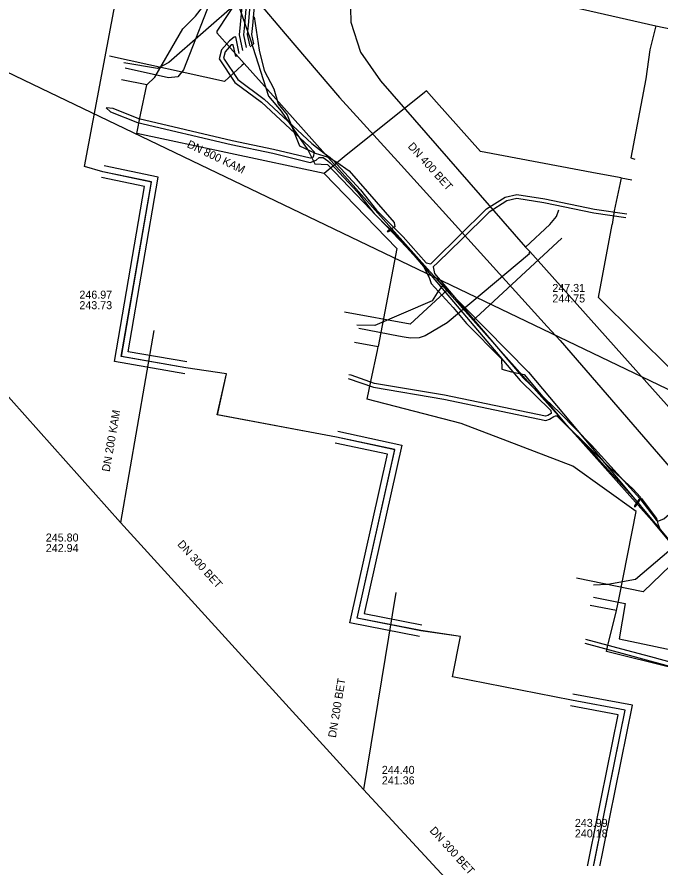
# Model space of a CAD drawing. Extents: x -598233 to -596890, y -1157848 to -1156431.
# Drawn here: x -597184.3 to -597120, y -1157619.6 to -1157535.5 of the extents above; entities that cross this region are included whole.
import ezdxf

# ---------------------------------------------------------------- set-up
doc = ezdxf.new("R2010")
doc.units = 0
for name, color, linetype in [('Vrstva 12', 7, 'Continuous'), ('Vrstva 13', 7, 'Continuous'), ('Vrstva 19', 7, 'Continuous'), ('Vrstva 37', 7, 'Continuous'), ('Vrstva 38', 7, 'Continuous'), ('Vrstva 42', 7, 'Continuous'), ('Vrstva 5', 7, 'Continuous'), ('Vrstva 55', 7, 'Continuous'), ('Vrstva 58', 7, 'Continuous'), ('Vrstva 8', 7, 'Continuous'), ('Vrstva 9', 7, 'Continuous')]:
    doc.layers.add(name, color=color, linetype=linetype)

msp = doc.modelspace()

# ---------------------------------------------------------------- linework, layer by layer
at = {"layer": 'Vrstva 12'}
for points in [[(-597167.72, -1157536.67), (-597166.44, -1157535.4), (-597160.63, -1157527.93), (-597160.06, -1157524.98), (-597152.69, -1157513.78), (-597148.22, -1157507), (-597147.65, -1157504.05), (-597147.55, -1157503.56)], [(-597170.51, -1157541.5), (-597167.72, -1157536.67)], [(-597171.3, -1157542.27), (-597170.51, -1157541.5)], [(-597171.3, -1157542.27), (-597173.85, -1157541.76)], [(-597153.56, -1157551.13), (-597172.31, -1157547.13), (-597171.93, -1157545.27), (-597171.3, -1157542.27)], [(-597126.27, -1157551.12), (-597137.93, -1157548.92), (-597142.33, -1157543.99), (-597143.33, -1157542.87), (-597143.56, -1157543.06), (-597151.38, -1157549.3), (-597153.56, -1157551.13)], [(-597153.56, -1157551.13), (-597146.3, -1157558.61), (-597148.17, -1157568.43)], [(-597123.89, -1157551.57), (-597126.27, -1157551.12)], [(-597123.89, -1157551.57), (-597123.968, -1157552.066), (-597124.567, -1157554.869), (-597124.772, -1157556.213)], [(-597123.89, -1157551.57), (-597122.8, -1157551.77)], [(-597101.82, -1157577.42), (-597109.95, -1157575.55), (-597111.9, -1157575.14), (-597115.04, -1157574.53), (-597126.16, -1157563.51), (-597124.772, -1157556.213)], [(-597150.53, -1157567.98), (-597148.17, -1157568.43)], [(-597135.25, -1157577.89), (-597139.89, -1157576.12), (-597149.26, -1157573.69), (-597148.86, -1157571.76), (-597148.25, -1157568.82), (-597148.17, -1157568.43)], [(-597124.09, -1157593.53), (-597122.37, -1157584.9), (-597128.71, -1157580.38), (-597135.25, -1157577.89)], [(-597124.35, -1157594.81), (-597124.09, -1157593.53)], [(-597124.35, -1157594.81), (-597126.97, -1157594.29)], [(-597099.71, -1157611.61), (-597099.3, -1157609.5), (-597105.91, -1157603.72), (-597125.36, -1157598.91), (-597125.17, -1157598.13), (-597124.45, -1157595.23), (-597124.35, -1157594.81)]]:
    msp.add_lwpolyline(points, dxfattribs=at)
at = {"layer": 'Vrstva 13'}
for points in [[(-597082.189, -1157491.704), (-597108.024, -1157485.889), (-597126.011, -1157481.842), (-597126.613, -1157481.698), (-597127.713, -1157481.444), (-597141.821, -1157502.825), (-597164.301, -1157536.89), (-597164.292, -1157537.062), (-597161.565, -1157540.122), (-597158.673, -1157543.365), (-597141.322, -1157562.83), (-597138.679, -1157565.794), (-597117.793, -1157589.221), (-597114.736, -1157592.648), (-597094.803, -1157615.006), (-597091.358, -1157618.87), (-597086.947, -1157623.819), (-597081.895, -1157629.487), (-597080.857, -1157631.559)], [(-597161.565, -1157540.122), (-597161.797, -1157540.338), (-597163.53, -1157541.929), (-597175.045, -1157539.404)], [(-597138.679, -1157565.794), (-597138.418, -1157565.555), (-597129.805, -1157557.582)], [(-597141.322, -1157562.83), (-597141.584, -1157563.067), (-597144.976, -1157566.178), (-597151.555, -1157564.986)], [(-597117.793, -1157589.221), (-597118.047, -1157589.456), (-597121.683, -1157592.927), (-597128.347, -1157591.565)]]:
    msp.add_lwpolyline(points, dxfattribs=at)
at = {"layer": 'Vrstva 19'}
for points in [[(-597164.42, -1157532.47), (-597167.64, -1157540.78), (-597168.21, -1157541.47), (-597169.13, -1157541.58), (-597173.47, -1157540.61)], [(-597150.93, -1157534.62), (-597150.91, -1157535.99), (-597149.95, -1157539), (-597147.93, -1157541.88), (-597133.43, -1157558.5), (-597133.01, -1157558.92), (-597114.61, -1157579.5), (-597112.91, -1157581.5), (-597105.86, -1157589.49), (-597102.04, -1157593.74), (-597091.96, -1157605.11), (-597090.53, -1157606.81), (-597087.1, -1157610.88), (-597082.62, -1157616.2), (-597081.76, -1157617.21)], [(-597133.43, -1157558.5), (-597131, -1157556.24), (-597130.34, -1157555.44), (-597130.12, -1157554.75)], [(-597133.01, -1157558.92), (-597133.12, -1157559.05), (-597133.04, -1157559.17), (-597141.26, -1157566.07), (-597143.48, -1157567.36), (-597144.09, -1157567.55), (-597144.93, -1157567.59), (-597145.57, -1157567.48), (-597146.15, -1157567.38), (-597150.12, -1157566.62)], [(-597126.64, -1157593.46), (-597123.49, -1157594.1), (-597124.08, -1157597.64), (-597110.19, -1157600.57), (-597109.56, -1157600.36), (-597102.33, -1157593.94), (-597102.04, -1157593.74)]]:
    msp.add_lwpolyline(points, dxfattribs=at)
at = {"layer": 'Vrstva 37'}
msp.add_line((-597143.923, -1157596.824), (-597150.284, -1157595.564), dxfattribs=at)
for points in [[(-597175.7, -1157550.957), (-597177.537, -1157550.437), (-597174.404, -1157533.8)], [(-597167.398, -1157570.558), (-597173.854, -1157569.428), (-597170.845, -1157551.975), (-597175.7, -1157550.957)], [(-597167.398, -1157570.558), (-597173.854, -1157569.428), (-597170.845, -1157551.975), (-597175.7, -1157550.957)], [(-597152.346, -1157577.484), (-597164.255, -1157575.252), (-597163.339, -1157571.142), (-597167.398, -1157570.558)], [(-597150.284, -1157595.564), (-597146.52, -1157578.734), (-597152.346, -1157577.484)], [(-597143.923, -1157596.824), (-597150.284, -1157595.564), (-597146.52, -1157578.734), (-597152.346, -1157577.484)], [(-597128.836, -1157603.757), (-597140.756, -1157601.431), (-597139.93, -1157597.41), (-597143.923, -1157596.824)], [(-597120.43, -1157622.768), (-597126.872, -1157621.543), (-597123.472, -1157604.76), (-597128.836, -1157603.757)], [(-597120.43, -1157622.768), (-597126.872, -1157621.543), (-597123.472, -1157604.76), (-597128.836, -1157603.757)]]:
    msp.add_lwpolyline(points, dxfattribs=at)
at = {"layer": 'Vrstva 38'}
for p, q in [((-597149.564, -1157595.095), (-597143.806, -1157596.235)), ((-597144.04, -1157597.413), (-597151.004, -1157596.033))]:
    msp.add_line(p, q, dxfattribs=at)
for points in [[(-597167.295, -1157569.967), (-597173.161, -1157568.94), (-597170.155, -1157551.507), (-597175.577, -1157550.37)], [(-597167.501, -1157571.149), (-597174.547, -1157569.916), (-597171.535, -1157552.443), (-597175.823, -1157551.544)], [(-597152.22, -1157576.897), (-597145.802, -1157578.274), (-597149.564, -1157595.095)], [(-597151.004, -1157596.033), (-597147.238, -1157579.194), (-597152.472, -1157578.071)], [(-597120.318, -1157622.179), (-597126.163, -1157621.067), (-597122.763, -1157604.282), (-597128.726, -1157603.167)], [(-597120.542, -1157623.357), (-597127.581, -1157622.019), (-597124.181, -1157605.238), (-597128.946, -1157604.347)]]:
    msp.add_lwpolyline(points, dxfattribs=at)
at = {"layer": 'Vrstva 42'}
for points in [[(-597161.073, -1157538.326), (-597161.019, -1157538.281), (-597161.236, -1157537.24), (-597161.132, -1157536.306), (-597160.86, -1157533.129), (-597159.804, -1157529.438), (-597159.388, -1157528.668), (-597155.698, -1157522.018), (-597153.113, -1157517.722), (-597146.884, -1157508.204), (-597145.182, -1157504.419), (-597142.706, -1157501.005), (-597142.293, -1157500.158), (-597142.129, -1157499.524), (-597143.586, -1157497.527), (-597146.258, -1157495.757), (-597149.286, -1157493.95), (-597151.144, -1157492.709), (-597155.637, -1157489.789), (-597161.369, -1157485.746)], [(-597155.413, -1157489.457), (-597150.924, -1157492.375), (-597149.072, -1157493.612), (-597146.044, -1157495.419), (-597143.306, -1157497.233), (-597141.695, -1157499.44), (-597141.915, -1157500.298), (-597142.362, -1157501.211), (-597144.842, -1157504.631), (-597146.546, -1157508.418), (-597152.774, -1157517.935), (-597155.352, -1157522.218), (-597159.037, -1157528.86), (-597159.431, -1157529.59), (-597160.465, -1157533.202), (-597160.734, -1157536.345), (-597160.831, -1157537.221), (-597160.633, -1157538.177), (-597160.965, -1157538.454)], [(-597161.721, -1157538.833), (-597162.045, -1157537.275), (-597161.928, -1157536.227), (-597161.651, -1157532.984)], [(-597161.256, -1157533.057), (-597161.53, -1157536.266), (-597161.641, -1157537.26), (-597161.374, -1157538.544)], [(-597175.7, -1157550.96), (-597177.54, -1157550.44), (-597174.4, -1157533.8)], [(-597162.069, -1157539.124), (-597162.41, -1157537.483), (-597162.584, -1157537.494), (-597163.053, -1157537.87), (-597163.843, -1157538.774), (-597164.06, -1157539.667), (-597162.508, -1157542.022), (-597159.829, -1157544.002), (-597155.082, -1157548.419), (-597154.558, -1157548.949), (-597154.661, -1157549.483), (-597154.99, -1157549.608), (-597158.625, -1157548.722), (-597162.785, -1157547.855), (-597172.114, -1157545.651), (-597174.66, -1157544.639), (-597175.364, -1157544.579), (-597174.92, -1157544.967), (-597172.234, -1157546.033), (-597162.871, -1157548.245), (-597158.713, -1157549.112), (-597154.964, -1157550.026), (-597154.36, -1157549.796), (-597154.066, -1157549.521), (-597153.683, -1157549.514), (-597153.222, -1157549.853), (-597152.99, -1157550.049), (-597150.236, -1157553.009), (-597148.655, -1157555.069), (-597145.953, -1157557.723), (-597142.886, -1157561.335), (-597140.653, -1157563.968), (-597133.962, -1157571.812), (-597130.915, -1157574.824), (-597130.866, -1157575.117), (-597131.196, -1157575.321), (-597131.438, -1157575.395), (-597141.552, -1157573.274), (-597148.546, -1157572.102), (-597150.871, -1157571.298), (-597151.112, -1157571.25)], [(-597162.263, -1157539.318), (-597162.411, -1157539.442), (-597162.658, -1157538.256), (-597162.883, -1157538.285), (-597163.477, -1157538.964), (-597163.63, -1157539.593), (-597162.214, -1157541.742), (-597159.573, -1157543.694), (-597154.804, -1157548.131), (-597153.588, -1157549.088), (-597152.974, -1157549.539), (-597152.714, -1157549.759), (-597149.93, -1157552.751), (-597148.355, -1157554.803), (-597145.661, -1157557.449), (-597143.379, -1157560.067), (-597142.913, -1157560.152), (-597142.478, -1157559.734), (-597140.095, -1157557.398), (-597137.335, -1157554.667), (-597135.484, -1157553.493), (-597134.311, -1157553.214), (-597131.528, -1157553.668), (-597126.551, -1157554.704), (-597123.319, -1157555.167)], [(-597167.4, -1157570.56), (-597173.85, -1157569.43), (-597170.85, -1157551.98), (-597175.7, -1157550.96)], [(-597123.399, -1157555.558), (-597126.617, -1157555.098), (-597131.6, -1157554.062), (-597134.297, -1157553.622), (-597135.326, -1157553.867), (-597137.085, -1157554.981), (-597139.815, -1157557.682), (-597142.2, -1157560.022), (-597142.669, -1157560.472), (-597142.54, -1157561.125), (-597140.349, -1157563.708), (-597133.668, -1157571.54), (-597130.023, -1157575.05), (-597126.856, -1157578.277), (-597122.022, -1157583.625), (-597120.365, -1157585.74), (-597120.218, -1157585.872), (-597119.616, -1157585.645), (-597112.516, -1157579.416), (-597111.712, -1157579.294), (-597105.453, -1157580.686), (-597099.514, -1157581.866)], [(-597152.35, -1157577.48), (-597164.25, -1157575.25), (-597163.34, -1157571.14), (-597167.4, -1157570.56)], [(-597151.184, -1157571.602), (-597148.65, -1157572.49), (-597141.626, -1157573.668), (-597131.42, -1157575.807), (-597131.03, -1157575.689), (-597130.616, -1157575.432), (-597130.44, -1157575.346), (-597130.302, -1157575.337), (-597127.148, -1157578.551), (-597125.838, -1157580.004), (-597122.328, -1157583.883), (-597120.659, -1157586.014), (-597120.002, -1157586.781), (-597116.283, -1157591.23)], [(-597143.92, -1157596.82), (-597150.28, -1157595.56), (-597146.52, -1157578.73), (-597152.35, -1157577.48)], [(-597128.84, -1157603.76), (-597140.76, -1157601.43), (-597139.93, -1157597.41), (-597143.92, -1157596.82)], [(-597116.311, -1157600.688), (-597120.923, -1157599.444), (-597123.328, -1157598.789), (-597127.419, -1157597.688)], [(-597127.502, -1157598.08), (-597123.432, -1157599.175), (-597121.027, -1157599.83), (-597116.433, -1157601.07), (-597109.75, -1157603.57), (-597107.592, -1157604.238), (-597104.684, -1157605.129), (-597104.289, -1157604.987), (-597104.105, -1157604.75), (-597103.853, -1157604.649), (-597103.469, -1157604.906), (-597099.827, -1157608.824), (-597098.286, -1157610.656), (-597097.301, -1157611.965), (-597096.435, -1157613.05), (-597090.638, -1157619.763)], [(-597120.43, -1157622.77), (-597126.87, -1157621.54), (-597123.47, -1157604.76), (-597128.84, -1157603.76)]]:
    msp.add_lwpolyline(points, dxfattribs=at)
at = {"layer": 'Vrstva 5'}
msp.add_lwpolyline([(-597193.297, -1157537.136), (-597181.898, -1157542.607), (-597138.387, -1157563.492), (-597106.029, -1157579.024)], dxfattribs=at)
at = {"layer": 'Vrstva 55'}
msp.add_lwpolyline([(-597160.561, -1157535.469), (-597160.08, -1157538.81), (-597159.58, -1157540.84), (-597158.6, -1157542.66), (-597158.16, -1157544.17), (-597157.28, -1157545.26), (-597156.04, -1157548.38), (-597154.46, -1157549.09), (-597153.17, -1157549.51), (-597152.31, -1157550.01), (-597151.06, -1157550.86), (-597146.59, -1157556.04), (-597146.5, -1157556.45), (-597146.936, -1157556.706), (-597147.186, -1157556.826), (-597147.26, -1157556.93), (-597147.134, -1157556.934), (-597146.867, -1157556.806), (-597146.63, -1157557.06), (-597143.72, -1157560.29), (-597143.09, -1157561.52), (-597142.87, -1157562.14), (-597140.69, -1157564.52), (-597139.36, -1157566.12), (-597135.86, -1157569.66), (-597135.82, -1157570.69), (-597134.85, -1157570.94), (-597133.57, -1157571.22), (-597129.34, -1157576.29), (-597125.11, -1157580.45), (-597122.73, -1157582.65), (-597121.952, -1157583.475), (-597122.547, -1157584.354), (-597122.54, -1157584.45), (-597122.448, -1157584.421), (-597121.872, -1157583.571), (-597120.34, -1157585.61), (-597120.2, -1157586.14), (-597119.96, -1157586.8)], dxfattribs=at)
at = {"layer": 'Vrstva 58'}
for points in [[(-597157.29, -1157522.75), (-597155.84, -1157523.82), (-597148.88, -1157529.87), (-597120.4, -1157536.38)], [(-597162.25, -1157534.04), (-597169.12, -1157540.02), (-597170.22, -1157540.62), (-597173.59, -1157540.08)], [(-597162.25, -1157534.04), (-597160.96, -1157537.68), (-597159.14, -1157543.39), (-597157.88, -1157544.91), (-597155.19, -1157548.82), (-597154.5, -1157550.15), (-597153.24, -1157550.23), (-597141.71, -1157562.3)], [(-597120.4, -1157536.38), (-597121, -1157538.78), (-597121.41, -1157541.66), (-597122.91, -1157549.57), (-597122.53, -1157549.69)], [(-597120.4, -1157536.38), (-597106.57, -1157539.25), (-597094.3, -1157553.19), (-597090.57, -1157559.17), (-597088.75, -1157561.04)], [(-597141.71, -1157562.3), (-597142.27, -1157563.06), (-597142.77, -1157563.87), (-597148.52, -1157566.32), (-597150.3, -1157566.29)], [(-597141.71, -1157562.3), (-597133.16, -1157571), (-597128.96, -1157575.98), (-597118.27, -1157588.75)], [(-597118.27, -1157588.75), (-597119.1, -1157588.87), (-597122.45, -1157591.72), (-597125.21, -1157592.21), (-597126.66, -1157592.28)]]:
    msp.add_lwpolyline(points, dxfattribs=at)
at = {"layer": 'Vrstva 9'}
for p, q in [((-597198.57, -1157558.384), (-597173.948, -1157586.009)), ((-597170.618, -1157566.829), (-597173.948, -1157586.009)), ((-597129.989, -1157567.832), (-597110.331, -1157590.563)), ((-597173.948, -1157586.009), (-597149.656, -1157612.689)), ((-597146.417, -1157593.01), (-597149.656, -1157612.689)), ((-597149.656, -1157612.689), (-597125.625, -1157638.583))]:
    msp.add_line(p, q, dxfattribs=at)
for points in [[(-597177.478, -1157513.672), (-597160.232, -1157533.911), (-597157.462, -1157537.161), (-597152.033, -1157543.531)], [(-597152.033, -1157543.531), (-597145.892, -1157550.301), (-597131.272, -1157566.417), (-597129.989, -1157567.832)]]:
    msp.add_lwpolyline(points, dxfattribs=at)

# ---------------------------------------------------------------- texts
at = {"layer": 'Vrstva 12'}
for s, rotation, p in [('DN 400 BET', 312.2047, (-597145.263, -1157548.464)), ('DN 200 KAM', 80.15679, (-597175.022, -1157580.983)), ('DN 300 BET', 312.31929, (-597168.303, -1157588.225)), ('DN 200 BET', 80.67246, (-597152.404, -1157607.565)), ('DN 300 BET', 312.262, (-597143.08, -1157616.853))]:
    msp.add_text(s, height=0.8, rotation=rotation, dxfattribs=at).set_placement(p)
for s, p in [('247.31', (-597130.76, -1157562.968)), ('246.97', (-597178.044, -1157563.64)), ('244.75', (-597130.76, -1157564.018)), ('243.73', (-597178.044, -1157564.69)), ('245.80', (-597181.403, -1157587.912)), ('242.94', (-597181.403, -1157588.962)), ('244.40', (-597147.805, -1157611.136)), ('241.36', (-597147.805, -1157612.186)), ('243.99', (-597128.507, -1157616.435)), ('240.18', (-597128.507, -1157617.485))]:
    msp.add_text(s, height=0.8, dxfattribs=at).set_placement(p)
at = {"layer": 'Vrstva 8'}
msp.add_text('DN 800 KAM', height=0.8, rotation=334.37817, dxfattribs=at).set_placement((-597167.358, -1157548.471))

doc.saveas('drawing.dxf')
